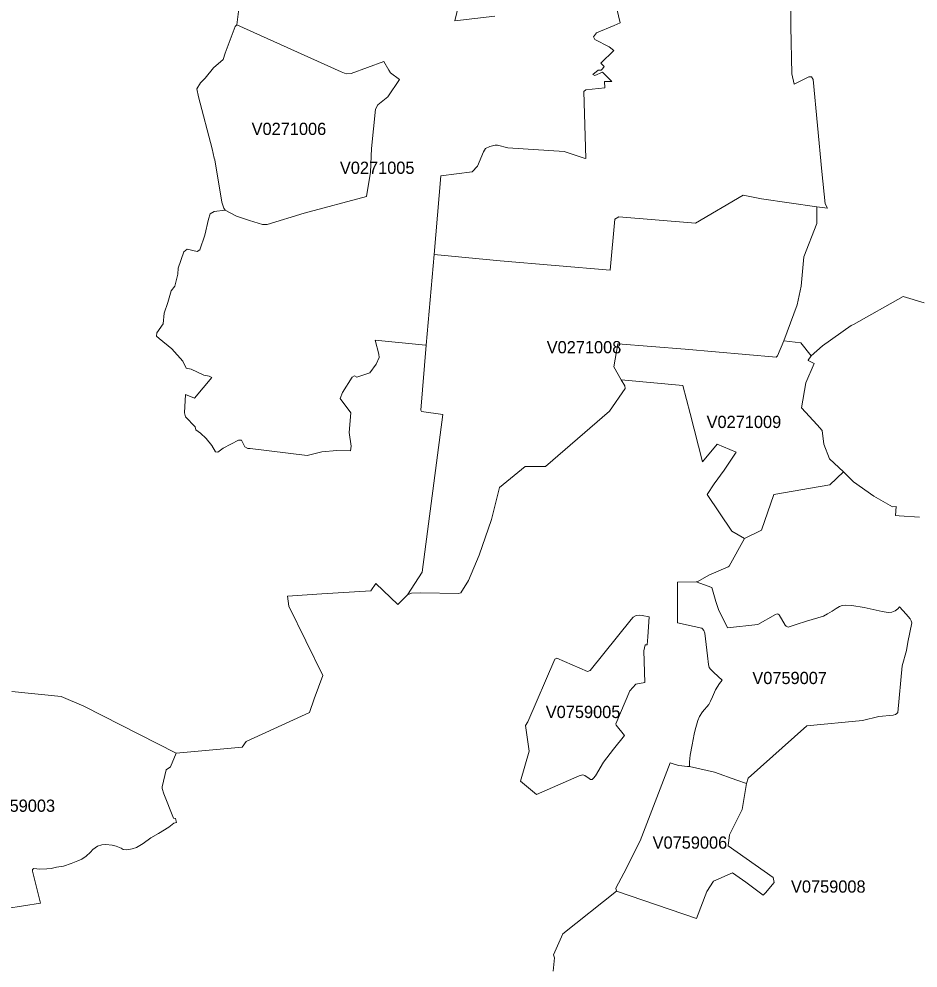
# Model space of a CAD drawing. Extents: x 369010 to 735936, y 6377141 to 6616555.
# Drawn here: x 583035 to 590385, y 6495475 to 6503236 of the extents above; entities that cross this region are included whole.
import ezdxf
from ezdxf.enums import TextEntityAlignment as Align

# ---------------------------------------------------------------- set-up
doc = ezdxf.new("R2010")
doc.units = 0
doc.header["$LTSCALE"] = 40
doc.layers.add('3', color=7, linetype='Continuous', lineweight=13)
doc.layers.add('4', color=7, linetype='Continuous')

msp = doc.modelspace()

# ---------------------------------------------------------------- linework, layer by layer
at = {"layer": '3'}
for points in [[(586924.69, 6503260.83), (586598.64, 6503219.95), (586766.3, 6503927.31)], [(586766.3, 6503927.31), (586598.64, 6503219.95), (586924.69, 6503260.83)], [(587894.54, 6503436.76), (587951.31, 6503204.56), (587899.83, 6503183.37), (587757.17, 6503122.63), (587730.86, 6503091.02), (587744.1, 6503069.83), (587860.11, 6503009.09), (587897.19, 6502978.81), (587791.6, 6502874.54), (587817.91, 6502846.74), (587805.99, 6502829.69), (587794.24, 6502819.1), (587769.09, 6502817.77), (587726.88, 6502782.19), (587742.77, 6502772.92), (587805.99, 6502801.88), (587882.62, 6502724.1), (587821.88, 6502725.42), (587824.53, 6502673.95), (587670.12, 6502658.06), (587651.74, 6502642.17), (587670.28, 6502096.34), (587654.39, 6502098.99), (587492.2, 6502151.78), (587031.6, 6502182.07), (586946.37, 6502204.08), (586928, 6502204.08), (586885.79, 6502194.98), (586850.04, 6502176.44), (586833, 6502151.29), (586782.85, 6502032.62), (586740.48, 6501986.45), (586484.61, 6501954.67), (586428.01, 6501311.19), (586969.04, 6501258.39), (587867.89, 6501182.26), (587905.96, 6501600.49), (587938.4, 6501617.21), (588566.98, 6501566.56), (588954.92, 6501794.63), (589104.21, 6501765.66), (589557.03, 6501699.13), (589645.74, 6501688.04), (589626.7, 6501724.45), (589598.4, 6501989.92), (589527.07, 6502740.65), (589514.49, 6502762.82), (589493.8, 6502762.82), (589373.48, 6502702.75), (589354.45, 6502788.15), (589346.51, 6503175.1), (589344.85, 6503377.84)], [(587824.53, 6502673.95), (587821.88, 6502725.42), (587882.62, 6502724.1), (587805.99, 6502801.88), (587742.77, 6502772.92), (587726.88, 6502782.19), (587769.09, 6502817.77), (587794.24, 6502819.1), (587805.99, 6502829.69), (587817.91, 6502846.74), (587791.6, 6502874.54), (587897.19, 6502978.81), (587860.11, 6503009.09), (587744.1, 6503069.83), (587730.86, 6503091.02), (587757.17, 6503122.63), (587899.83, 6503183.37), (587951.31, 6503204.56), (587894.54, 6503436.76)], [(589344.85, 6503377.84), (589346.51, 6503175.1), (589354.45, 6502788.15), (589373.48, 6502702.75), (589493.8, 6502762.82), (589514.49, 6502762.82), (589527.07, 6502740.65), (589598.4, 6501989.92), (589626.7, 6501724.45), (589645.74, 6501688.04), (589557.03, 6501699.13), (589557.19, 6501563.75), (589452.1, 6501291.49), (589430.25, 6501052.18), (589397.31, 6500898.26), (589288.91, 6500603.33), (589426.94, 6500587.44), (589511.84, 6500481.19), (589604.69, 6500563.61), (589839.38, 6500730.1), (589856.42, 6500736.73), (590262.74, 6500965.62), (590434.53, 6500914.48)], [(586210.2, 6498526.09), (586331.02, 6498713.77), (586500.17, 6500002.05), (586326.06, 6500027.04), (586319.44, 6500037.64), (586364.29, 6500568.24), (586358.99, 6500569.57), (585946.39, 6500609.29), (585978, 6500494.43), (585979.33, 6500468.11), (585955.66, 6500412.67), (585902.86, 6500343.98), (585797.27, 6500308.4), (585777.41, 6500317.67), (585757.72, 6500307.08), (585681.09, 6500182.95), (585660.07, 6500134.13), (585748.45, 6500015.29), (585733.88, 6499854.26), (585751.1, 6499742.21), (585744.48, 6499703.81), (585632.76, 6499706.63), (585510.12, 6499697.36), (585389.97, 6499665.58), (584924.73, 6499725), (584904.87, 6499725), (584881.21, 6499736.92), (584853.4, 6499791.04), (584829.74, 6499791.04), (584704.28, 6499727.65), (584659.43, 6499693.39), (584641.06, 6499696.04), (584610.61, 6499747.51), (584565.76, 6499806.92), (584518.26, 6499850.45), (584481.35, 6499875.44), (584474.73, 6499900.6), (584395.45, 6499983.68), (584389, 6500016.78), (584396.94, 6500166.56), (584469.43, 6500136.28), (584611.93, 6500305.26), (584589.59, 6500315.68), (584546.06, 6500322.3), (584443.12, 6500372.45), (584402.24, 6500380.39), (584374.43, 6500438.49), (584283.41, 6500540.11), (584180.46, 6500623.19), (584158.12, 6500643.05), (584160.77, 6500670.85), (584213.4, 6500743.35), (584221.34, 6500831.72), (584253.12, 6500918.94), (584279.43, 6501013.94), (584308.56, 6501050.85), (584334.88, 6501148.5), (584336.2, 6501199.97), (584382.38, 6501333.37), (584409.52, 6501354.39), (584491.28, 6501336.02), (584512.3, 6501349.26), (584554.67, 6501467.92), (584583.63, 6501599.99), (584596.87, 6501642.2), (584631.13, 6501660.73), (584721.66, 6501673.64), (584708.59, 6501688.21), (584694.02, 6501738.36), (584636.1, 6502083.43), (584630.8, 6502098), (584613.59, 6502175.78), (584501.54, 6502599.64), (584488.3, 6502665.51), (584519.58, 6502713.5), (584557.81, 6502753.23), (584625.17, 6502837.63), (584705.61, 6502906.32), (584720.17, 6502957.79), (584803.42, 6503175.59), (584815.17, 6503187.34), (584835.03, 6503340.43)], [(584835.03, 6503340.43), (584815.17, 6503187.34), (585668.34, 6502804.04), (585709.22, 6502788.15), (585750.1, 6502790.8), (586016.73, 6502889.77), (586058.93, 6502817.28), (586073.33, 6502796.09), (586145.99, 6502740.65), (586049.67, 6502599.47), (585969.23, 6502533.44), (585948.38, 6502498.18), (585916.6, 6502176.11), (585908.66, 6501983.3), (585875.72, 6501785.36), (585366.96, 6501648.65), (585063.43, 6501556.14), (585025.2, 6501556.14), (584920.93, 6501587.91), (584814.01, 6501624.82), (584721.66, 6501673.64), (584631.13, 6501660.73), (584596.87, 6501642.2), (584583.63, 6501599.99), (584554.67, 6501467.92), (584512.3, 6501349.26), (584491.28, 6501336.02), (584409.52, 6501354.39), (584382.38, 6501333.37), (584336.2, 6501199.97), (584334.88, 6501148.5), (584308.56, 6501050.85), (584279.43, 6501013.94), (584253.12, 6500918.94), (584221.34, 6500831.72), (584213.4, 6500743.35), (584160.77, 6500670.85), (584158.12, 6500643.05), (584180.46, 6500623.19), (584283.41, 6500540.11), (584374.43, 6500438.49), (584402.24, 6500380.39), (584443.12, 6500372.45), (584546.06, 6500322.3), (584589.59, 6500315.68), (584611.93, 6500305.26), (584469.43, 6500136.28), (584396.94, 6500166.56), (584389, 6500016.78), (584395.45, 6499983.68), (584474.73, 6499900.6), (584481.35, 6499875.44), (584518.26, 6499850.45), (584565.76, 6499806.92), (584610.61, 6499747.51), (584641.06, 6499696.04), (584659.43, 6499693.39), (584704.28, 6499727.65), (584829.74, 6499791.04), (584853.4, 6499791.04), (584881.21, 6499736.92), (584904.87, 6499725), (584924.73, 6499725), (585389.97, 6499665.58), (585510.12, 6499697.36), (585632.76, 6499706.63), (585744.48, 6499703.81), (585751.1, 6499742.21), (585733.88, 6499854.26), (585748.45, 6500015.29), (585660.07, 6500134.13), (585681.09, 6500182.95), (585757.72, 6500307.08), (585777.41, 6500317.67), (585797.27, 6500308.4), (585902.86, 6500343.98), (585955.66, 6500412.67), (585979.33, 6500468.11), (585978, 6500494.43), (585946.39, 6500609.29), (586358.99, 6500569.57), (586364.29, 6500568.24), (586428.01, 6501311.19), (586484.61, 6501954.67), (586740.48, 6501986.45), (586782.85, 6502032.62), (586833, 6502151.29), (586850.04, 6502176.44), (586885.79, 6502194.98), (586928, 6502204.08), (586946.37, 6502204.08), (587031.6, 6502182.07), (587492.2, 6502151.78), (587654.39, 6502098.99), (587670.28, 6502096.34), (587651.74, 6502642.17), (587670.12, 6502658.06), (587824.53, 6502673.95)], [(587958.59, 6500285.56), (587988.54, 6500235.08), (587990.03, 6500214.73), (587862.76, 6500028.37), (587338.45, 6499577.04), (587173.77, 6499575.55), (586963.41, 6499405.25), (586898.2, 6499142.76), (586796.92, 6498852.46), (586708.87, 6498644.42), (586647.8, 6498542.8), (586626.94, 6498538), (586321.26, 6498543.47), (586244.46, 6498539.83), (586210.2, 6498526.09), (586132.91, 6498448.8), (585952.68, 6498620.92), (585911.3, 6498560.35), (585512.11, 6498536.35), (585231.58, 6498517.32), (585242.5, 6498433.24), (585519.56, 6497867.05), (585447.56, 6497677.38), (585409.83, 6497563.68), (584893.29, 6497327.51), (584860.52, 6497280.67), (584320.48, 6497232.18)], [(587401.17, 6495448.38), (587413.09, 6495558.44), (587403.82, 6495584.59), (587481.11, 6495754.89), (587920.52, 6496102.61), (587915.23, 6496127.44), (587979.44, 6496250.57), (588112.51, 6496515.88), (588358.94, 6497152.07), (588400.82, 6497138.67), (588428.45, 6497132.05), (588500.78, 6497124.1), (588517.83, 6497124.1), (588517.83, 6497161.01), (588523.12, 6497216.29), (588537.52, 6497301.69), (588555.73, 6497386.59), (588562.35, 6497422.18), (588584.69, 6497499.63), (588599.09, 6497532.57), (588624.08, 6497569.48), (588674.06, 6497630.71), (588688.46, 6497657.03), (588705.51, 6497693.93), (588730.5, 6497751.69), (588763.27, 6497802.84), (588784.29, 6497829.15), (588715.93, 6497890.88), (588688.3, 6497918.52), (588677.87, 6497934.25), (588671.25, 6497956.59), (588663.3, 6498028.42), (588640.96, 6498213.95), (588633.02, 6498236.29), (588623.91, 6498248.04), (588617.29, 6498253.34), (588555.56, 6498267.9), (588417.86, 6498297.69), (588417.86, 6498631.18), (588571.62, 6498632.51), (588585.85, 6498636.15), (588673.9, 6498687.45), (588834.1, 6498755.81), (588840.72, 6498761.1), (588967, 6498989.17), (588862.74, 6499048.09), (588661.32, 6499347.82), (588719.08, 6499434.04), (588800.51, 6499547.08), (588899.64, 6499693.39), (588742.75, 6499760.25), (588621.93, 6499613.78), (588522.3, 6500011.32), (588461.89, 6500239.39), (587958.59, 6500285.56)], [(589774.5, 6499533.84), (589663.61, 6499427.75), (589205.66, 6499347.98), (589105.03, 6499056.2), (588967, 6498989.17), (588840.72, 6498761.1), (588834.1, 6498755.81), (588673.9, 6498687.45), (588585.85, 6498636.15), (588571.62, 6498632.51), (588700.05, 6498587.49), (588732.98, 6498471.8), (588754, 6498408.58), (588827.32, 6498256.65), (589074.42, 6498285.61), (589220.06, 6498365.55), (589233.13, 6498370.85), (589242.4, 6498369.52), (589250.18, 6498364.23), (589298.84, 6498280.15), (589307.94, 6498271.21), (589322.34, 6498261.94), (589389.37, 6498285.61), (589472.12, 6498311.93), (589611.48, 6498354.13), (589646.4, 6498371.01), (589684.46, 6498393.35), (589716.08, 6498415.86), (589742.39, 6498431.59), (589764.73, 6498439.53), (589794.86, 6498443.34), (589844.84, 6498439.53), (589944.64, 6498423.64), (590091.44, 6498390.87), (590141.42, 6498382.93), (590170.22, 6498384.25), (590199.18, 6498396.17), (590218.88, 6498411.89), (590233.28, 6498428.94), (590288.55, 6498369.85), (590321.16, 6498330.46), (590330.26, 6498313.42), (590335.56, 6498297.53), (590302.79, 6498139.8), (590290.87, 6498071.28), (590256.78, 6497945.83), (590218.71, 6497566.33), (590210.77, 6497555.9), (590200.34, 6497549.28), (590183.13, 6497543.99), (590064.96, 6497532.07), (589932.22, 6497500.63), (589477.09, 6497456.1), (588996.46, 6497027.78), (588983.39, 6496983.09), (588946.98, 6496772.57), (588940.36, 6496755.53), (588844.37, 6496563.54), (588832.62, 6496475.33), (589201.69, 6496215.49), (589209.47, 6496173.45), (589137.31, 6496089.21), (589118.94, 6496070.84), (588976.93, 6496177.42), (588869.19, 6496255.04), (588712.79, 6496186.52), (588658.84, 6496102.45), (588573.27, 6495879.18), (587920.52, 6496102.61), (587481.11, 6495754.89), (587403.82, 6495584.59), (587413.09, 6495558.44), (587401.17, 6495448.38)], [(590397.79, 6499161.29), (590230.13, 6499173.87), (590202, 6499175.53), (590207.46, 6499248.35), (590177.67, 6499246.36), (590024.41, 6499334.91), (589857.42, 6499450.59), (589774.5, 6499533.84)], [(582975.43, 6497735.81), (583378.76, 6497695.59), (583566.11, 6497618.13), (584320.48, 6497232.18), (584860.52, 6497280.67), (584893.29, 6497327.51), (585409.83, 6497563.68), (585447.56, 6497677.38), (585519.56, 6497867.05), (585242.5, 6498433.24), (585231.58, 6498517.32), (585512.11, 6498536.35), (585911.3, 6498560.35), (585952.68, 6498620.92), (586132.91, 6498448.8), (586210.2, 6498526.09)], [(582933.89, 6495961.93), (583211.11, 6496006.12), (583145.9, 6496268.45), (583146.56, 6496282.02), (583155.66, 6496288.64), (583205.31, 6496283.34), (583262.58, 6496285.99), (583299.15, 6496289.96), (583342.19, 6496299.07), (583398.13, 6496308.17), (583462.01, 6496330.35), (583516.79, 6496352.52), (583548.07, 6496366.92), (583583.32, 6496390.42), (583618.41, 6496423.03), (583637.94, 6496445.21), (583675.84, 6496471.19), (583711.09, 6496482.94), (583744.86, 6496485.59), (583796.99, 6496480.46), (583830.92, 6496472.51), (583871.3, 6496454.31), (583887.52, 6496445.04), (583916.15, 6496441.23), (583960.51, 6496449.01), (583994.44, 6496462.09), (584049.22, 6496494.69), (584112.94, 6496539.05), (584176.82, 6496575.46), (584260.07, 6496627.43), (584300.45, 6496658.71), (584323.96, 6496666.49), (584314.85, 6496699.09), (584297.81, 6496700.41), (584218.36, 6496898.69), (584206.61, 6496943.04), (584206.61, 6496957.11), (584237.89, 6497095.47), (584272.98, 6497120.3), (584320.48, 6497232.18), (583566.11, 6497618.13), (583378.76, 6497695.59), (582975.43, 6497735.81)], [(584320.48, 6497232.18), (584272.98, 6497120.3), (584237.89, 6497095.47), (584206.61, 6496957.11), (584206.61, 6496943.04), (584218.36, 6496898.69), (584297.81, 6496700.41), (584314.85, 6496699.09), (584323.96, 6496666.49), (584300.45, 6496658.71), (584260.07, 6496627.43), (584176.82, 6496575.46), (584112.94, 6496539.05), (584049.22, 6496494.69), (583994.44, 6496462.09), (583960.51, 6496449.01), (583916.15, 6496441.23), (583887.52, 6496445.04), (583871.3, 6496454.31), (583830.92, 6496472.51), (583796.99, 6496480.46), (583744.86, 6496485.59), (583711.09, 6496482.94), (583675.84, 6496471.19), (583637.94, 6496445.21), (583618.41, 6496423.03), (583583.32, 6496390.42), (583548.07, 6496366.92), (583516.79, 6496352.52), (583462.01, 6496330.35), (583398.13, 6496308.17), (583342.19, 6496299.07), (583299.15, 6496289.96), (583262.58, 6496285.99), (583205.31, 6496283.34), (583155.66, 6496288.64), (583146.56, 6496282.02), (583145.9, 6496268.45), (583211.11, 6496006.12), (582933.89, 6495961.93)]]:
    msp.add_lwpolyline(points, dxfattribs=at)
for points in [[(584815.17, 6503187.34), (584803.42, 6503175.59), (584720.17, 6502957.79), (584705.61, 6502906.32), (584625.17, 6502837.63), (584557.81, 6502753.23), (584519.58, 6502713.5), (584488.3, 6502665.51), (584501.54, 6502599.64), (584613.59, 6502175.78), (584630.8, 6502098), (584636.1, 6502083.43), (584694.02, 6501738.36), (584708.59, 6501688.21), (584721.66, 6501673.64), (584814.01, 6501624.82), (584920.93, 6501587.91), (585025.2, 6501556.14), (585063.43, 6501556.14), (585366.96, 6501648.65), (585875.72, 6501785.36), (585908.66, 6501983.3), (585916.6, 6502176.11), (585948.38, 6502498.18), (585969.23, 6502533.44), (586049.67, 6502599.47), (586145.99, 6502740.65), (586073.33, 6502796.09), (586058.93, 6502817.28), (586016.73, 6502889.77), (585750.1, 6502790.8), (585709.22, 6502788.15), (585668.34, 6502804.04)], [(586428.01, 6501311.19), (586364.29, 6500568.24), (586319.44, 6500037.64), (586326.06, 6500027.04), (586500.17, 6500002.05), (586331.02, 6498713.77), (586210.2, 6498526.09), (586244.46, 6498539.83), (586321.26, 6498543.47), (586626.94, 6498538), (586647.8, 6498542.8), (586708.87, 6498644.42), (586796.92, 6498852.46), (586898.2, 6499142.76), (586963.41, 6499405.25), (587173.77, 6499575.55), (587338.45, 6499577.04), (587862.76, 6500028.37), (587990.03, 6500214.73), (587988.54, 6500235.08), (587958.59, 6500285.56), (587898.01, 6500391.32), (587931.11, 6500580.65), (588482.08, 6500534.98), (589224.2, 6500471.42), (589235.29, 6500481.19), (589288.91, 6500603.33), (589397.31, 6500898.26), (589430.25, 6501052.18), (589452.1, 6501291.49), (589557.19, 6501563.75), (589557.03, 6501699.13), (589104.21, 6501765.66), (588954.92, 6501794.63), (588566.98, 6501566.56), (587938.4, 6501617.21), (587905.96, 6501600.49), (587867.89, 6501182.26), (586969.04, 6501258.39)], [(589511.84, 6500481.19), (589426.94, 6500587.44), (589288.91, 6500603.33), (589235.29, 6500481.19), (589224.2, 6500471.42), (588482.08, 6500534.98), (587931.11, 6500580.65), (587898.01, 6500391.32), (587958.59, 6500285.56), (588461.89, 6500239.39), (588522.3, 6500011.32), (588621.93, 6499613.78), (588742.75, 6499760.25), (588899.64, 6499693.39), (588800.51, 6499547.08), (588719.08, 6499434.04), (588661.32, 6499347.82), (588862.74, 6499048.09), (588967, 6498989.17), (589105.03, 6499056.2), (589205.66, 6499347.98), (589663.61, 6499427.75), (589774.5, 6499533.84), (589774.5, 6499533.84), (589662.62, 6499638.11), (589616.11, 6499760.25), (589601.71, 6499871.8), (589560.5, 6499918.47), (589431.24, 6500056.17), (589467.82, 6500260.4), (589537.33, 6500420.12), (589488.01, 6500444.28), (589486.52, 6500446.27)], [(588571.62, 6498632.51), (588417.86, 6498631.18), (588417.86, 6498297.69), (588555.56, 6498267.9), (588617.29, 6498253.34), (588623.91, 6498248.04), (588633.02, 6498236.29), (588640.96, 6498213.95), (588663.3, 6498028.42), (588671.25, 6497956.59), (588677.87, 6497934.25), (588688.3, 6497918.52), (588715.93, 6497890.88), (588784.29, 6497829.15), (588763.27, 6497802.84), (588730.5, 6497751.69), (588705.51, 6497693.93), (588688.46, 6497657.03), (588674.06, 6497630.71), (588624.08, 6497569.48), (588599.09, 6497532.57), (588584.69, 6497499.63), (588562.35, 6497422.18), (588555.73, 6497386.59), (588537.52, 6497301.69), (588523.12, 6497216.29), (588517.83, 6497161.01), (588517.83, 6497124.1), (588722.39, 6497076.6), (588903.12, 6497010.73), (588983.39, 6496983.09), (588996.46, 6497027.78), (589477.09, 6497456.1), (589932.22, 6497500.63), (590064.96, 6497532.07), (590183.13, 6497543.99), (590200.34, 6497549.28), (590210.77, 6497555.9), (590218.71, 6497566.33), (590256.78, 6497945.83), (590290.87, 6498071.28), (590302.79, 6498139.8), (590335.56, 6498297.53), (590330.26, 6498313.42), (590321.16, 6498330.46), (590288.55, 6498369.85), (590233.28, 6498428.94), (590218.88, 6498411.89), (590199.18, 6498396.17), (590170.22, 6498384.25), (590141.42, 6498382.93), (590091.44, 6498390.87), (589944.64, 6498423.64), (589844.84, 6498439.53), (589794.86, 6498443.34), (589764.73, 6498439.53), (589742.39, 6498431.59), (589716.08, 6498415.86), (589684.46, 6498393.35), (589646.4, 6498371.01), (589611.48, 6498354.13), (589472.12, 6498311.93), (589389.37, 6498285.61), (589322.34, 6498261.94), (589307.94, 6498271.21), (589298.84, 6498280.15), (589250.18, 6498364.23), (589242.4, 6498369.52), (589233.13, 6498370.85), (589220.06, 6498365.55), (589074.42, 6498285.61), (588827.32, 6498256.65), (588754, 6498408.58), (588732.98, 6498471.8), (588700.05, 6498587.49)], [(587175.09, 6497457.76), (587194.13, 6497488.71), (587414.91, 6498001.61), (587431.95, 6498008.23), (587684.02, 6497899.82), (587703.71, 6497907.77), (588041.01, 6498326.66), (588056.9, 6498343.7), (588081.89, 6498356.94), (588104.23, 6498362.24), (588130.38, 6498359.59), (588188.31, 6498346.35), (588176.39, 6498182.67), (588171.26, 6498119.61), (588154.05, 6498119.61), (588143.62, 6498068.3), (588151.73, 6497809.79), (588079.41, 6497798.04), (588029.42, 6497741.43), (587915.23, 6497471), (587916.55, 6497460.57), (587984.9, 6497377.66), (587895.53, 6497265.94), (587812.78, 6497159.36), (587747.24, 6497046.65), (587731.52, 6497028.28), (587719.77, 6497017.68), (587707.85, 6497017.68), (587696.1, 6497024.3), (587660.52, 6497050.62), (587643.47, 6497054.59), (587613.68, 6497046.48), (587265.46, 6496895.21), (587135.37, 6497003.12), (587205.05, 6497249.72)], [(587175.09, 6497457.76), (587205.05, 6497249.72), (587135.37, 6497003.12), (587265.46, 6496895.21), (587613.68, 6497046.48), (587643.47, 6497054.59), (587660.52, 6497050.62), (587696.1, 6497024.3), (587707.85, 6497017.68), (587719.77, 6497017.68), (587731.52, 6497028.28), (587747.24, 6497046.65), (587812.78, 6497159.36), (587895.53, 6497265.94), (587984.9, 6497377.66), (587916.55, 6497460.57), (587915.23, 6497471), (588029.42, 6497741.43), (588079.41, 6497798.04), (588151.73, 6497809.79), (588143.62, 6498068.3), (588154.05, 6498119.61), (588171.26, 6498119.61), (588176.39, 6498182.67), (588188.31, 6498346.35), (588130.38, 6498359.59), (588104.23, 6498362.24), (588081.89, 6498356.94), (588056.9, 6498343.7), (588041.01, 6498326.66), (587703.71, 6497907.77), (587684.02, 6497899.82), (587431.95, 6498008.23), (587414.91, 6498001.61), (587194.13, 6497488.71)], [(587920.52, 6496102.61), (588573.27, 6495879.18), (588658.84, 6496102.45), (588712.79, 6496186.52), (588869.19, 6496255.04), (588976.93, 6496177.42), (589118.94, 6496070.84), (589137.31, 6496089.21), (589209.47, 6496173.45), (589201.69, 6496215.49), (588832.62, 6496475.33), (588844.37, 6496563.54), (588940.36, 6496755.53), (588946.98, 6496772.57), (588983.39, 6496983.09), (588903.12, 6497010.73), (588722.39, 6497076.6), (588517.83, 6497124.1), (588500.78, 6497124.1), (588428.45, 6497132.05), (588400.82, 6497138.67), (588358.94, 6497152.07), (588112.51, 6496515.88), (587979.44, 6496250.57), (587915.23, 6496127.44)]]:
    msp.add_lwpolyline(points, close=True, dxfattribs=at)

# ---------------------------------------------------------------- texts
at = {"layer": '4'}
for s, p in [('V0271006', (585241.96, 6502287.9)), ('V0271005', (585963.57, 6501969.84)), ('V0271008', (587654.5, 6500502.53)), ('V0271009', (588961.61, 6499891.34)), ('V0759007', (589335.61, 6497797.53)), ('V0759005', (587646.77, 6497519.64)), ('V0759003', (583025.17, 6496752.91)), ('V0759006', (588520.29, 6496451.29)), ('V0759008', (589651.49, 6496091.69))]:
    msp.add_text(s, height=100, dxfattribs=at).set_placement(p, align=Align.CENTER)

doc.saveas('drawing.dxf')
